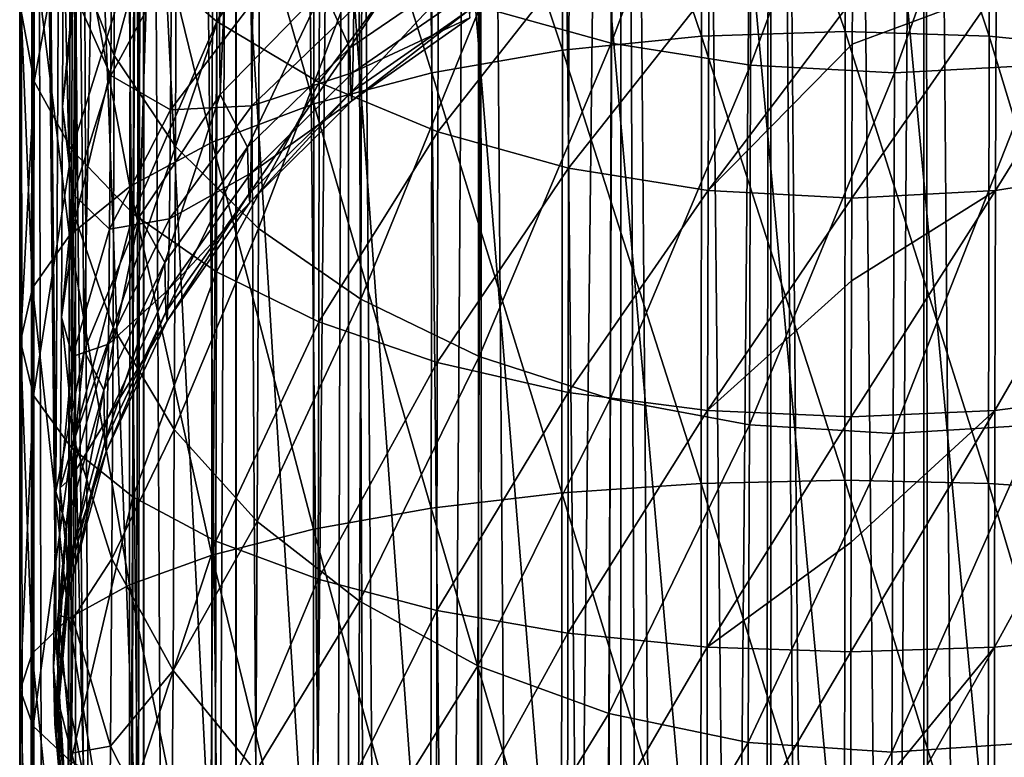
# Model space of a CAD drawing. Header units: metres. Extents: x -109 to 109, y -917 to 389.
# Tile 573 of 656: x -13 to 2, y -154 to -143. Entities that reach past the tile are written whole.
import ezdxf

# ---------------------------------------------------------------- set-up
doc = ezdxf.new("R2010")
doc.units = ezdxf.units.M
doc.layers.add('solid_24503124_XXX_01_SW0001', color=7, linetype='CONTINUOUS')
doc.layers.add('solid_24503124_XXX_01_SW0001_01', color=7, linetype='CONTINUOUS')

msp = doc.modelspace()

# ---------------------------------------------------------------- linework, layer by layer
at = {"layer": 'solid_24503124_XXX_01_SW0001'}
for points in [[(-12.778644, -390, 2.388729), (-12.778644, -103, 2.388729), (-13, -103)], [(-13, -390), (-13, -103), (-12.778631, -103, -2.388798)], [(-13, -390), (-12.778644, -390, 2.388729), (-13, -103)], [(-12.778631, -390, -2.388798), (-13, -390), (-12.778631, -103, -2.388798)], [(-12.122123, -390, 4.696183), (-12.122123, -103, 4.696183), (-12.778644, -103, 2.388729)], [(-12.778644, -390, 2.388729), (-12.122123, -390, 4.696183), (-12.778644, -103, 2.388729)], [(-12.778631, -390, -2.388798), (-12.778631, -103, -2.388798), (-12.122127, -103, -4.696173)], [(-12.122127, -390, -4.696173), (-12.778631, -390, -2.388798), (-12.122127, -103, -4.696173)], [(-12.122127, -390, -4.696173), (-12.122127, -103, -4.696173), (-11.052748, -103, -6.843723)], [(-11.473624, -296.272949, -6.11195), (-12.122127, -390, -4.696173), (-11.052748, -103, -6.843723)], [(-11.052835, -390, 6.84358), (-11.052835, -103, 6.84358), (-12.122123, -103, 4.696183)], [(-12.122123, -390, 4.696183), (-11.052835, -390, 6.84358), (-12.122123, -103, 4.696183)], [(-11.343447, -294.770355, -6.350293), (-11.473624, -296.272949, -6.11195), (-11.052748, -103, -6.843723)], [(-11.036811, -293.117981, -6.86941), (-11.343447, -294.770355, -6.350293), (-11.052748, -103, -6.843723)], [(-9.607066, -390, 8.758096), (-9.607066, -103, 8.758096), (-11.052835, -103, 6.84358)], [(-11.052835, -390, 6.84358), (-9.607066, -390, 8.758096), (-11.052835, -103, 6.84358)], [(-11.036811, -293.117981, -6.86941), (-11.052748, -103, -6.843723), (-9.607093, -103, -8.758066)], [(-10.467357, -291.287598, -7.709374), (-11.036811, -293.117981, -6.86941), (-9.607093, -103, -8.758066)], [(-9.57991, -289.423859, -8.787794), (-10.467357, -291.287598, -7.709374), (-9.607093, -103, -8.758066)], [(-9.57991, -289.423859, -8.787794), (-9.607093, -103, -8.758066), (-7.834123, -103, -10.374311)], [(-7.834294, -390, 10.374181), (-7.834294, -103, 10.374181), (-9.607066, -103, 8.758096)], [(-9.607066, -390, 8.758096), (-7.834294, -390, 10.374181), (-9.607066, -103, 8.758096)], [(-8.402556, -287.722717, -9.919529), (-9.57991, -289.423859, -8.787794), (-7.834123, -103, -10.374311)], [(-7.049086, -286.332916, -10.922929), (-8.402556, -287.722717, -9.919529), (-7.834123, -103, -10.374311)], [(-5.794521, -390, 11.637158), (-5.794521, -103, 11.637158), (-7.834294, -103, 10.374181)], [(-7.834294, -390, 10.374181), (-5.794521, -390, 11.637158), (-7.834294, -103, 10.374181)], [(-7.049086, -286.332916, -10.922929), (-7.834123, -103, -10.374311), (-5.79459, -103, -11.637124)], [(-7.049086, -286.332916, -10.922929), (-5.79459, -103, -11.637124), (-5.6197, -285.277405, -11.722584)], [(-5.6197, -285.277405, -11.722584), (-5.79459, -103, -11.637124), (-3.557477, -103, -12.503767)], [(-3.557692, -390, 12.503706), (-3.557692, -103, 12.503706), (-5.794521, -103, 11.637158)], [(-5.794521, -390, 11.637158), (-3.557692, -390, 12.503706), (-5.794521, -103, 11.637158)], [(-4.213745, -284.701843, -12.298144), (-5.6197, -285.277405, -11.722584), (-3.557477, -103, -12.503767)], [(-2.810636, -284.307465, -12.692531), (-4.213745, -284.701843, -12.298144), (-3.557477, -103, -12.503767)], [(-1.199402, -390, 12.944548), (-1.199402, -103, 12.944548), (-3.557692, -103, 12.503706)], [(-3.557692, -390, 12.503706), (-1.199402, -390, 12.944548), (-3.557692, -103, 12.503706)], [(-2.810636, -284.307465, -12.692531), (-3.557477, -103, -12.503767), (-1.199514, -103, -12.944537)], [(-1.408182, -284.076508, -12.923507), (-2.810636, -284.307465, -12.692531), (-1.199514, -103, -12.944537)], [(0, -284, -13), (-1.408182, -284.076508, -12.923507), (-1.199514, -103, -12.944537)], [(1.199402, -390, 12.944548), (1.199402, -103, 12.944548), (-1.199402, -103, 12.944548)], [(-1.199402, -390, 12.944548), (1.199402, -390, 12.944548), (-1.199402, -103, 12.944548)], [(-9.852417, -143.752747, -210.9039), (-10.143192, -114.852043, -131.500397), (-8.524802, -113.186096, -132.10083)], [(-8.234027, -142.086792, -211.504333), (-9.852417, -143.752747, -210.9039), (-8.524802, -113.186096, -132.10083)], [(-11.117863, -145.669388, -210.210922), (-11.408637, -116.768692, -130.807434), (-10.143192, -114.852043, -131.500397)], [(-9.852417, -143.752747, -210.9039), (-11.117863, -145.669388, -210.210922), (-10.143192, -114.852043, -131.500397)], [(-11.987268, -147.771469, -209.449005), (-12.278044, -118.870766, -130.045517), (-11.408637, -116.768692, -130.807434)], [(-11.117863, -145.669388, -210.210922), (-11.987268, -147.771469, -209.449005), (-11.408637, -116.768692, -130.807434)], [(-12.43103, -149.987381, -208.644104), (-12.721806, -121.086685, -129.240601), (-12.278044, -118.870766, -130.045517)], [(-11.987268, -147.771469, -209.449005), (-12.43103, -149.987381, -208.644104), (-12.278044, -118.870766, -130.045517)], [(-12.434035, -152.241684, -207.823608), (-12.72481, -123.340981, -128.42012), (-12.721806, -121.086685, -129.240601)], [(-12.43103, -149.987381, -208.644104), (-12.434035, -152.241684, -207.823608), (-12.721806, -121.086685, -129.240601)], [(-11.996181, -154.457596, -207.015472), (-12.286956, -125.5569, -127.611977), (-12.72481, -123.340981, -128.42012)], [(-12.434035, -152.241684, -207.823608), (-11.996181, -154.457596, -207.015472), (-12.72481, -123.340981, -128.42012)], [(-11.132378, -156.559677, -206.247208), (-11.423153, -127.658974, -126.843719), (-12.286956, -125.5569, -127.611977)], [(-11.996181, -154.457596, -207.015472), (-11.132378, -156.559677, -206.247208), (-12.286956, -125.5569, -127.611977)], [(-9.872042, -158.476318, -205.544983), (-10.162817, -129.575623, -126.141495), (-11.423153, -127.658974, -126.843719)], [(-11.132378, -156.559677, -206.247208), (-9.872042, -158.476318, -205.544983), (-11.423153, -127.658974, -126.843719)], [(-8.258092, -160.142273, -204.932724), (-8.548867, -131.241562, -125.529228), (-10.162817, -129.575623, -126.141495)], [(-9.872042, -158.476318, -205.544983), (-8.258092, -160.142273, -204.932724), (-10.162817, -129.575623, -126.141495)], [(-6.34549, -161.500793, -204.431244), (-6.636266, -132.600082, -125.027756), (-8.548867, -131.241562, -125.529228)], [(-8.258092, -160.142273, -204.932724), (-6.34549, -161.500793, -204.431244), (-8.548867, -131.241562, -125.529228)], [(-4.199368, -162.505615, -204.057663), (-4.490143, -133.604919, -124.654167), (-6.636266, -132.600082, -125.027756)], [(-6.34549, -161.500793, -204.431244), (-4.199368, -162.505615, -204.057663), (-6.636266, -132.600082, -125.027756)], [(-1.892808, -163.122543, -203.824677), (-2.183583, -134.221832, -124.421181), (-4.490143, -133.604919, -124.654167)], [(-4.199368, -162.505615, -204.057663), (-1.892808, -163.122543, -203.824677), (-4.490143, -133.604919, -124.654167)], [(0.495643, -163.330536, -203.740219), (0.204868, -134.42984, -124.336723), (-2.183583, -134.221832, -124.421181)], [(-1.892808, -163.122543, -203.824677), (0.495643, -163.330536, -203.740219), (-2.183583, -134.221832, -124.421181)], [(-0.020333, -136.066986, -62.839912), (-2.277114, -136.163803, -63.020317), (-0.03212, -142.759048, -59.621414)], [(2.225962, -142.833084, -59.796246), (-0.020333, -136.066986, -62.839912), (-0.03212, -142.759048, -59.621414)], [(-2.277114, -136.163803, -63.020317), (-4.464063, -136.451324, -63.539516), (-2.28886, -142.833084, -59.812778)], [(-2.277114, -136.163803, -63.020317), (-2.28886, -142.833084, -59.812778), (-0.03212, -142.759048, -59.621414)], [(-4.464063, -136.451324, -63.539516), (-6.514731, -136.920792, -64.381737), (-4.47569, -143.052933, -60.364525)], [(-4.464063, -136.451324, -63.539516), (-4.47569, -143.052933, -60.364525), (-2.28886, -142.833084, -59.812778)], [(-3.695156, -136.794037, -273.509064), (-3.709738, -142.942505, -269.526855), (-5.766278, -142.371506, -268.765533)], [(-3.695156, -136.794037, -273.509064), (-1.504461, -137.080704, -274.012695), (-3.709738, -142.942505, -269.526855)], [(-6.514731, -136.920792, -64.381737), (-8.366809, -137.557968, -65.521385), (-6.526163, -143.411911, -61.259888)], [(-6.514731, -136.920792, -64.381737), (-6.526163, -143.411911, -61.259888), (-4.47569, -143.052933, -60.364525)], [(-1.504461, -137.080704, -274.012695), (-1.519194, -143.292191, -269.989655), (-3.709738, -142.942505, -269.526855)], [(-1.504461, -137.080704, -274.012695), (0.753581, -137.177231, -274.176727), (-1.519194, -143.292191, -269.989655)], [(0.753581, -137.177231, -274.176727), (0.738798, -143.409958, -270.139954), (-1.519194, -143.292191, -269.989655)], [(-8.366809, -137.557968, -65.521385), (-9.964023, -138.343475, -66.923836), (-8.377976, -143.899109, -62.471664)], [(-8.366809, -137.557968, -65.521385), (-8.377976, -143.899109, -62.471664), (-6.526163, -143.411911, -61.259888)], [(-11.502271, -138.309921, -263.317719), (-11.517256, -143.140182, -259.225555), (-12.10952, -141.621307, -257.651642)], [(-11.502271, -138.309921, -263.317719), (-10.538566, -139.534424, -264.962952), (-11.517256, -143.140182, -259.225555)], [(-9.964023, -138.343475, -66.923836), (-11.257842, -139.253448, -68.546478), (-9.974865, -144.499741, -63.963028)], [(-9.964023, -138.343475, -66.923836), (-9.974865, -144.499741, -63.963028), (-8.377976, -143.899109, -62.471664)], [(-12.763128, -138.958359, -79.167526), (-12.774051, -143.546539, -76.18502), (-12.978753, -142.439896, -74.218193)], [(-12.763128, -138.958359, -79.167526), (-12.170209, -140.266342, -80.920418), (-12.774051, -143.546539, -76.18502)], [(-9.89019, -139.028244, -87.085777), (-9.901317, -142.602814, -84.047218), (-11.206511, -141.493591, -82.563622)], [(-9.89019, -139.028244, -87.085777), (-8.283644, -140.142059, -88.231819), (-9.901317, -142.602814, -84.047218)], [(-11.257842, -139.253448, -68.546478), (-12.208954, -140.260239, -70.340004), (-11.268307, -145.195541, -65.688675)], [(-11.257842, -139.253448, -68.546478), (-11.268307, -145.195541, -65.688675), (-9.974865, -144.499741, -63.963028)], [(-10.538566, -139.534424, -264.962952), (-10.554173, -144.565323, -260.700836), (-11.517256, -143.140182, -259.225555)], [(-10.538566, -139.534424, -264.962952), (-9.233365, -140.641174, -266.448395), (-10.554173, -144.565323, -260.700836)], [(-12.312971, -140.054825, -256.026917), (-12.328553, -143.938889, -251.771622), (-12.136227, -142.177567, -250.358917)], [(-12.312971, -140.054825, -256.026917), (-12.10952, -141.621307, -257.651642), (-12.328553, -143.938889, -251.771622)], [(-12.208954, -140.260239, -70.340004), (-12.788461, -141.333252, -72.249916), (-12.219002, -145.965363, -67.596161)], [(-12.170209, -140.266342, -80.920418), (-12.180572, -144.619568, -78.090637), (-12.774051, -143.546539, -76.18502)], [(-12.208954, -140.260239, -70.340004), (-12.219002, -145.965363, -67.596161), (-11.268307, -145.195541, -65.688675)], [(-12.170209, -140.266342, -80.920418), (-11.206511, -141.493591, -82.563622), (-12.180572, -144.619568, -78.090637)], [(-8.283644, -140.142059, -88.231819), (-8.294284, -143.560333, -85.326126), (-9.901317, -142.602814, -84.047218)], [(-8.283644, -140.142059, -88.231819), (-6.423995, -141.045532, -89.159401), (-8.294284, -143.560333, -85.326126)], [(-11.554748, -140.469772, -248.987686), (-12.136227, -142.177567, -250.358917), (-11.570313, -143.451401, -244.737045)], [(-11.554748, -140.469772, -248.987686), (-11.570313, -143.451401, -244.737045), (-10.616562, -141.697998, -243.664215)], [(-9.233365, -140.641174, -266.448395), (-9.249536, -145.853409, -262.032654), (-10.554173, -144.565323, -260.700836)], [(-9.233365, -140.641174, -266.448395), (-7.626326, -141.596558, -267.728882), (-9.249536, -145.853409, -262.032654)], [(-7.816035, -143.016968, -215.924072), (-8.234027, -142.086792, -211.504333), (-6.317804, -140.728271, -211.991776)], [(-5.958765, -141.74884, -216.202286), (-7.816035, -143.016968, -215.924072), (-6.317804, -140.728271, -211.991776)], [(-6.423995, -141.045532, -89.159401), (-6.434241, -144.337021, -86.361481), (-8.294284, -143.560333, -85.326126)], [(-6.423995, -141.045532, -89.159401), (-4.36775, -141.711243, -89.84034), (-6.434241, -144.337021, -86.361481)], [(-12.788461, -141.333252, -72.249916), (-12.978753, -142.439896, -74.218193), (-12.798064, -146.785843, -69.627541)], [(-12.788461, -141.333252, -72.249916), (-12.798064, -146.785843, -69.627541), (-12.219002, -145.965363, -67.596161)], [(-11.206511, -141.493591, -82.563622), (-11.216349, -145.626358, -79.877151), (-12.180572, -144.619568, -78.090637)], [(-11.206511, -141.493591, -82.563622), (-9.901317, -142.602814, -84.047218), (-11.216349, -145.626358, -79.877151)], [(-12.10952, -141.621307, -257.651642), (-12.125885, -145.700211, -253.182877), (-12.328553, -143.938889, -251.771622)], [(-12.10952, -141.621307, -257.651642), (-11.517256, -143.140182, -259.225555), (-12.125885, -145.700211, -253.182877)], [(-7.626326, -141.596558, -267.728882), (-7.642982, -146.965302, -263.180542), (-9.249536, -145.853409, -262.032654)], [(-7.626326, -141.596558, -267.728882), (-5.766278, -142.371506, -268.765533), (-7.642982, -146.965302, -263.180542)], [(-10.616562, -141.697998, -243.664215), (-11.570313, -143.451401, -244.737045), (-10.632543, -143.989838, -239.300247)], [(-10.616562, -141.697998, -243.664215), (-10.632543, -143.989838, -239.300247), (-9.335567, -142.294556, -238.539398)], [(-7.799808, -143.718506, -220.355255), (-7.816035, -143.016968, -215.924072), (-5.958765, -141.74884, -216.202286)], [(-5.94314, -142.424362, -220.469101), (-7.799808, -143.718506, -220.355255), (-5.958765, -141.74884, -216.202286)], [(-4.36775, -141.711243, -89.84034), (-4.377705, -144.909302, -87.121834), (-6.434241, -144.337021, -86.361481)], [(-4.36775, -141.711243, -89.84034), (-2.177385, -142.118927, -90.253952), (-4.377705, -144.909302, -87.121834)], [(-9.41965, -144.580307, -215.578583), (-9.852417, -143.752747, -210.9039), (-8.234027, -142.086792, -211.504333)], [(-7.816035, -143.016968, -215.924072), (-9.41965, -144.580307, -215.578583), (-8.234027, -142.086792, -211.504333)], [(-5.911585, -142.121246, -229.085953), (-7.767037, -143.403702, -229.304047), (-5.927327, -142.549179, -224.787247)], [(-7.751031, -142.392532, -233.674973), (-7.767037, -143.403702, -229.304047), (-5.911585, -142.121246, -229.085953)], [(-2.177385, -142.118927, -90.253952), (-2.187162, -145.259766, -87.584084), (-4.377705, -144.909302, -87.121834)], [(-2.177385, -142.118927, -90.253952), (0.080546, -142.25621, -90.387665), (-2.187162, -145.259766, -87.584084)], [(-12.136227, -142.177567, -250.358917), (-12.328553, -143.938889, -251.771622), (-12.152633, -145.320129, -245.878845)], [(-12.136227, -142.177567, -250.358917), (-12.152633, -145.320129, -245.878845), (-11.570313, -143.451401, -244.737045)], [(0.080546, -142.25621, -90.387665), (0.078127, -142.960419, -89.727013), (-2.187162, -145.259766, -87.584084)], [(-9.335567, -142.294556, -238.539398), (-10.632543, -143.989838, -239.300247), (-9.351673, -143.927322, -234.141174)], [(-9.335567, -142.294556, -238.539398), (-9.351673, -143.927322, -234.141174), (-7.751031, -142.392532, -233.674973)], [(-7.751031, -142.392532, -233.674973), (-9.351673, -143.927322, -234.141174), (-7.767037, -143.403702, -229.304047)], [(-7.783386, -143.848129, -224.839737), (-7.799808, -143.718506, -220.355255), (-5.94314, -142.424362, -220.469101)], [(-5.927327, -142.549179, -224.787247), (-7.783386, -143.848129, -224.839737), (-5.94314, -142.424362, -220.469101)], [(-5.766278, -142.371506, -268.765533), (-5.783328, -147.867233, -264.10965), (-7.642982, -146.965302, -263.180542)], [(-5.766278, -142.371506, -268.765533), (-3.709738, -142.942505, -269.526855), (-5.783328, -147.867233, -264.10965)], [(-12.978753, -142.439896, -74.218193), (-12.987898, -147.632019, -71.721085), (-12.798064, -146.785843, -69.627541)], [(-12.978753, -142.439896, -74.218193), (-12.774051, -143.546539, -76.18502), (-12.987898, -147.632019, -71.721085)], [(-7.767037, -143.403702, -229.304047), (-7.783386, -143.848129, -224.839737), (-5.927327, -142.549179, -224.787247)], [(-9.901317, -142.602814, -84.047218), (-9.910681, -146.536331, -81.490273), (-11.216349, -145.626358, -79.877151)], [(-9.901317, -142.602814, -84.047218), (-8.294284, -143.560333, -85.326126), (-9.910681, -146.536331, -81.490273)], [(-2.28886, -142.833084, -59.812778), (-4.47569, -143.052933, -60.364525), (-2.29739, -149.857529, -57.48365)], [(-2.28886, -142.833084, -59.812778), (-2.29739, -149.857529, -57.48365), (-0.040678, -149.807495, -57.284328)], [(-0.03212, -142.759048, -59.621414), (-2.28886, -142.833084, -59.812778), (-0.040678, -149.807495, -57.284328)], [(2.217433, -149.857529, -57.467117), (-0.03212, -142.759048, -59.621414), (-0.040678, -149.807495, -57.284328)], [(-9.40268, -145.313919, -220.212387), (-9.41965, -144.580307, -215.578583), (-7.816035, -143.016968, -215.924072)], [(-7.799808, -143.718506, -220.355255), (-9.40268, -145.313919, -220.212387), (-7.816035, -143.016968, -215.924072)], [(-4.47569, -143.052933, -60.364525), (-6.526163, -143.411911, -61.259888), (-4.484133, -150.006104, -58.059029)], [(-3.709738, -142.942505, -269.526855), (-3.727079, -148.531784, -264.791687), (-5.783328, -147.867233, -264.10965)], [(-4.47569, -143.052933, -60.364525), (-4.484133, -150.006104, -58.059029), (-2.29739, -149.857529, -57.48365)], [(-3.709738, -142.942505, -269.526855), (-1.519194, -143.292191, -269.989655), (-3.727079, -148.531784, -264.791687)], [(0.078127, -142.960419, -89.727013), (0.070829, -145.377792, -87.734169), (-2.187162, -145.259766, -87.584084)], [(-11.517256, -143.140182, -259.225555), (-11.534379, -147.40802, -254.54982), (-12.125885, -145.700211, -253.182877)], [(-11.517256, -143.140182, -259.225555), (-10.554173, -144.565323, -260.700836), (-11.534379, -147.40802, -254.54982)], [(-1.519194, -143.292191, -269.989655), (-1.536711, -148.938766, -265.205963), (-3.727079, -148.531784, -264.791687)], [(-1.519194, -143.292191, -269.989655), (0.738798, -143.409958, -270.139954), (-1.536711, -148.938766, -265.205963)], [(-11.570313, -143.451401, -244.737045), (-12.152633, -145.320129, -245.878845), (-11.587147, -145.865479, -240.140274)], [(-11.570313, -143.451401, -244.737045), (-11.587147, -145.865479, -240.140274), (-10.632543, -143.989838, -239.300247)], [(-7.767037, -143.403702, -229.304047), (-9.368412, -144.984741, -229.570374), (-7.783386, -143.848129, -224.839737)], [(-9.351673, -143.927322, -234.141174), (-9.368412, -144.984741, -229.570374), (-7.767037, -143.403702, -229.304047)], [(-6.526163, -143.411911, -61.259888), (-8.377976, -143.899109, -62.471664), (-6.534464, -150.248703, -58.992981)], [(-6.526163, -143.411911, -61.259888), (-6.534464, -150.248703, -58.992981), (-4.484133, -150.006104, -58.059029)], [(0.738798, -143.409958, -270.139954), (0.721221, -149.075806, -265.339905), (-1.536711, -148.938766, -265.205963)], [(-12.774051, -143.546539, -76.18502), (-12.782736, -148.47821, -73.813179), (-12.987898, -147.632019, -71.721085)], [(-12.774051, -143.546539, -76.18502), (-12.180572, -144.619568, -78.090637), (-12.782736, -148.47821, -73.813179)], [(-8.294284, -143.560333, -85.326126), (-8.303238, -147.321838, -82.880989), (-9.910681, -146.536331, -81.490273)], [(-8.294284, -143.560333, -85.326126), (-6.434241, -144.337021, -86.361481), (-8.303238, -147.321838, -82.880989)], [(-10.720884, -146.391357, -215.176315), (-11.117863, -145.669388, -210.210922), (-9.852417, -143.752747, -210.9039)], [(-9.41965, -144.580307, -215.578583), (-10.720884, -146.391357, -215.176315), (-9.852417, -143.752747, -210.9039)], [(-9.385508, -145.449478, -224.901932), (-9.40268, -145.313919, -220.212387), (-7.799808, -143.718506, -220.355255)], [(-7.783386, -143.848129, -224.839737), (-9.385508, -145.449478, -224.901932), (-7.799808, -143.718506, -220.355255)], [(-12.328553, -143.938889, -251.771622), (-12.345826, -147.247421, -247.054947), (-12.152633, -145.320129, -245.878845)], [(-12.328553, -143.938889, -251.771622), (-12.125885, -145.700211, -253.182877), (-12.345826, -147.247421, -247.054947)], [(-9.351673, -143.927322, -234.141174), (-10.649465, -145.705307, -234.679214), (-9.368412, -144.984741, -229.570374)], [(-10.632543, -143.989838, -239.300247), (-10.649465, -145.705307, -234.679214), (-9.351673, -143.927322, -234.141174)], [(-8.377976, -143.899109, -62.471664), (-9.974865, -144.499741, -63.963028), (-8.386086, -150.577942, -60.25713)], [(-9.368412, -144.984741, -229.570374), (-9.385508, -145.449478, -224.901932), (-7.783386, -143.848129, -224.839737)], [(-8.377976, -143.899109, -62.471664), (-8.386086, -150.577942, -60.25713), (-6.534464, -150.248703, -58.992981)], [(-10.632543, -143.989838, -239.300247), (-11.587147, -145.865479, -240.140274), (-10.649465, -145.705307, -234.679214)], [(-6.434241, -144.337021, -86.361481), (-6.442863, -147.959015, -84.007042), (-8.303238, -147.321838, -82.880989)], [(-6.434241, -144.337021, -86.361481), (-4.377705, -144.909302, -87.121834), (-6.442863, -147.959015, -84.007042)], [(-10.554173, -144.565323, -260.700836), (-10.572007, -149.010422, -255.830887), (-11.534379, -147.40802, -254.54982)], [(-9.974865, -144.499741, -63.963028), (-11.268307, -145.195541, -65.688675), (-9.982738, -150.983856, -61.813061)], [(-10.703055, -147.162155, -220.044846), (-10.720884, -146.391357, -215.176315), (-9.41965, -144.580307, -215.578583)], [(-9.40268, -145.313919, -220.212387), (-10.703055, -147.162155, -220.044846), (-9.41965, -144.580307, -215.578583)], [(-10.554173, -144.565323, -260.700836), (-9.249536, -145.853409, -262.032654), (-10.572007, -149.010422, -255.830887)], [(-9.974865, -144.499741, -63.963028), (-9.982738, -150.983856, -61.813061), (-8.386086, -150.577942, -60.25713)], [(-12.180572, -144.619568, -78.090637), (-12.188812, -149.298676, -75.840263), (-12.782736, -148.47821, -73.813179)], [(-12.180572, -144.619568, -78.090637), (-11.216349, -145.626358, -79.877151), (-12.188812, -149.298676, -75.840263)], [(-4.377705, -144.909302, -87.121834), (-4.386082, -148.428482, -84.834221), (-6.442863, -147.959015, -84.007042)], [(-4.377705, -144.909302, -87.121834), (-2.187162, -145.259766, -87.584084), (-4.386082, -148.428482, -84.834221)], [(-9.368412, -144.984741, -229.570374), (-10.66705, -146.816284, -229.876877), (-9.385508, -145.449478, -224.901932)], [(-10.649465, -145.705307, -234.679214), (-10.66705, -146.816284, -229.876877), (-9.368412, -144.984741, -229.570374)], [(-11.268307, -145.195541, -65.688675), (-12.219002, -145.965363, -67.596161), (-11.275907, -151.454071, -63.613503)], [(-11.268307, -145.195541, -65.688675), (-11.275907, -151.454071, -63.613503), (-9.982738, -150.983856, -61.813061)], [(-12.152633, -145.320129, -245.878845), (-12.345826, -147.247421, -247.054947), (-12.170374, -147.864517, -241.033981)], [(-12.152633, -145.320129, -245.878845), (-12.170374, -147.864517, -241.033981), (-11.587147, -145.865479, -240.140274)], [(-10.685013, -147.304565, -224.971954), (-10.703055, -147.162155, -220.044846), (-9.40268, -145.313919, -220.212387)], [(-9.385508, -145.449478, -224.901932), (-10.685013, -147.304565, -224.971954), (-9.40268, -145.313919, -220.212387)], [(-2.187162, -145.259766, -87.584084), (-2.195389, -148.716003, -85.337387), (-4.386082, -148.428482, -84.834221)], [(-2.187162, -145.259766, -87.584084), (0.070829, -145.377792, -87.734169), (-2.195389, -148.716003, -85.337387)], [(-10.66705, -146.816284, -229.876877), (-10.685013, -147.304565, -224.971954), (-9.385508, -145.449478, -224.901932)], [(0.070829, -145.377792, -87.734169), (0.067464, -146.677124, -86.815178), (-2.195389, -148.716003, -85.337387)], [(-11.216349, -145.626358, -79.877151), (-11.224173, -150.068512, -77.740738), (-12.188812, -149.298676, -75.840263)], [(-11.680201, -148.395126, -214.729477), (-11.987268, -147.771469, -209.449005), (-11.117863, -145.669388, -210.210922)], [(-10.720884, -146.391357, -215.176315), (-11.680201, -148.395126, -214.729477), (-11.117863, -145.669388, -210.210922)], [(-11.216349, -145.626358, -79.877151), (-9.910681, -146.536331, -81.490273), (-11.224173, -150.068512, -77.740738)], [(-12.125885, -145.700211, -253.182877), (-12.144024, -149.174713, -248.229584), (-12.345826, -147.247421, -247.054947)], [(-12.125885, -145.700211, -253.182877), (-11.534379, -147.40802, -254.54982), (-12.144024, -149.174713, -248.229584)], [(-10.649465, -145.705307, -234.679214), (-11.604971, -147.672455, -235.272751), (-10.66705, -146.816284, -229.876877)], [(-11.587147, -145.865479, -240.140274), (-11.604971, -147.672455, -235.272751), (-10.649465, -145.705307, -234.679214)], [(-12.219002, -145.965363, -67.596161), (-12.798064, -146.785843, -69.627541), (-12.226298, -151.974319, -65.603745)], [(-12.219002, -145.965363, -67.596161), (-12.226298, -151.974319, -65.603745), (-11.275907, -151.454071, -63.613503)], [(-11.587147, -145.865479, -240.140274), (-12.170374, -147.864517, -241.033981), (-11.604971, -147.672455, -235.272751)], [(-9.249536, -145.853409, -262.032654), (-9.268012, -150.45871, -256.987183), (-10.572007, -149.010422, -255.830887)], [(-9.249536, -145.853409, -262.032654), (-7.642982, -146.965302, -263.180542), (-9.268012, -150.45871, -256.987183)], [(-11.661421, -149.207016, -219.857712), (-11.680201, -148.395126, -214.729477), (-10.720884, -146.391357, -215.176315)], [(-10.703055, -147.162155, -220.044846), (-11.661421, -149.207016, -219.857712), (-10.720884, -146.391357, -215.176315)], [(-9.910681, -146.536331, -81.490273), (-9.918127, -150.764313, -79.456863), (-11.224173, -150.068512, -77.740738)], [(-9.910681, -146.536331, -81.490273), (-8.303238, -147.321838, -82.880989), (-9.918127, -150.764313, -79.456863)], [(0.067464, -146.677124, -86.815178), (0.062652, -148.81282, -85.501259), (-2.195389, -148.716003, -85.337387)], [(-12.798064, -146.785843, -69.627541), (-12.987898, -147.632019, -71.721085), (-12.805037, -152.528793, -67.72332)], [(-12.798064, -146.785843, -69.627541), (-12.805037, -152.528793, -67.72332), (-12.226298, -151.974319, -65.603745)], [(-10.66705, -146.816284, -229.876877), (-11.623495, -148.842712, -230.214233), (-10.685013, -147.304565, -224.971954)], [(-11.604971, -147.672455, -235.272751), (-11.623495, -148.842712, -230.214233), (-10.66705, -146.816284, -229.876877)], [(-7.642982, -146.965302, -263.180542), (-7.662014, -151.708908, -257.983551), (-9.268012, -150.45871, -256.987183)], [(-7.642982, -146.965302, -263.180542), (-5.783328, -147.867233, -264.10965), (-7.662014, -151.708908, -257.983551)], [(-11.642415, -149.35704, -225.047653), (-11.661421, -149.207016, -219.857712), (-10.703055, -147.162155, -220.044846)], [(-10.685013, -147.304565, -224.971954), (-11.642415, -149.35704, -225.047653), (-10.703055, -147.162155, -220.044846)], [(-12.345826, -147.247421, -247.054947), (-12.364505, -149.926193, -241.954193), (-12.170374, -147.864517, -241.033981)], [(-12.345826, -147.247421, -247.054947), (-12.144024, -149.174713, -248.229584), (-12.364505, -149.926193, -241.954193)], [(-11.623495, -148.842712, -230.214233), (-11.642415, -149.35704, -225.047653), (-10.685013, -147.304565, -224.971954)], [(-8.303238, -147.321838, -82.880989), (-8.310359, -151.364929, -80.936493), (-9.918127, -150.764313, -79.456863)], [(-8.303238, -147.321838, -82.880989), (-6.442863, -147.959015, -84.007042), (-8.310359, -151.364929, -80.936493)], [(-11.534379, -147.40802, -254.54982), (-11.553358, -151.043457, -249.367096), (-12.144024, -149.174713, -248.229584)], [(-11.534379, -147.40802, -254.54982), (-10.572007, -149.010422, -255.830887), (-11.553358, -151.043457, -249.367096)], [(-12.987898, -147.632019, -71.721085), (-12.994538, -153.100647, -69.907829), (-12.805037, -152.528793, -67.72332)], [(-12.987898, -147.632019, -71.721085), (-12.782736, -148.47821, -73.813179), (-12.994538, -153.100647, -69.907829)], [(-11.604971, -147.672455, -235.272751), (-12.189161, -149.769028, -235.903732), (-11.623495, -148.842712, -230.214233)], [(-12.170374, -147.864517, -241.033981), (-12.189161, -149.769028, -235.903732), (-11.604971, -147.672455, -235.272751)], [(-12.268451, -150.530685, -214.251663), (-12.43103, -149.987381, -208.644104), (-11.987268, -147.771469, -209.449005)], [(-11.680201, -148.395126, -214.729477), (-12.268451, -150.530685, -214.251663), (-11.987268, -147.771469, -209.449005)], [(-12.170374, -147.864517, -241.033981), (-12.364505, -149.926193, -241.954193), (-12.189161, -149.769028, -235.903732)], [(-6.442863, -147.959015, -84.007042), (-6.449719, -151.852142, -82.134674), (-8.310359, -151.364929, -80.936493)], [(-5.783328, -147.867233, -264.10965), (-5.80281, -152.723022, -258.789734), (-7.662014, -151.708908, -257.983551)], [(-6.442863, -147.959015, -84.007042), (-4.386082, -148.428482, -84.834221), (-6.449719, -151.852142, -82.134674)], [(-5.783328, -147.867233, -264.10965), (-3.727079, -148.531784, -264.791687), (-5.80281, -152.723022, -258.789734)], [(-12.248658, -151.386414, -219.656693), (-12.268451, -150.530685, -214.251663), (-11.680201, -148.395126, -214.729477)], [(-11.661421, -149.207016, -219.857712), (-12.248658, -151.386414, -219.656693), (-11.680201, -148.395126, -214.729477)], [(-4.386082, -148.428482, -84.834221), (-4.392744, -152.211121, -83.014992), (-6.449719, -151.852142, -82.134674)], [(-4.386082, -148.428482, -84.834221), (-2.195389, -148.716003, -85.337387), (-4.392744, -152.211121, -83.014992)], [(-12.782736, -148.47821, -73.813179), (-12.789043, -153.672501, -72.090881), (-12.994538, -153.100647, -69.907829)], [(-12.782736, -148.47821, -73.813179), (-12.188812, -149.298676, -75.840263), (-12.789043, -153.672501, -72.090881)], [(-3.727079, -148.531784, -264.791687), (-3.746892, -153.47023, -259.381226), (-5.80281, -152.723022, -258.789734)], [(-3.727079, -148.531784, -264.791687), (-1.536711, -148.938766, -265.205963), (-3.746892, -153.47023, -259.381226)], [(-2.195389, -148.716003, -85.337387), (-2.201932, -152.430969, -83.550713), (-4.392744, -152.211121, -83.014992)], [(-2.195389, -148.716003, -85.337387), (0.062652, -148.81282, -85.501259), (-2.201932, -152.430969, -83.550713)], [(-11.623495, -148.842712, -230.214233), (-12.208685, -151.002426, -230.572189), (-11.642415, -149.35704, -225.047653)], [(-12.189161, -149.769028, -235.903732), (-12.208685, -151.002426, -230.572189), (-11.623495, -148.842712, -230.214233)], [(0.062652, -148.81282, -85.501259), (0.05892, -150.781845, -84.481934), (-2.201932, -152.430969, -83.550713)], [(-10.572007, -149.010422, -255.830887), (-10.591775, -152.796844, -250.432907), (-11.553358, -151.043457, -249.367096)], [(-10.572007, -149.010422, -255.830887), (-9.268012, -150.45871, -256.987183), (-10.591775, -152.796844, -250.432907)], [(-1.536711, -148.938766, -265.205963), (-1.556728, -153.927841, -259.740051), (-3.746892, -153.47023, -259.381226)], [(-1.536711, -148.938766, -265.205963), (0.721221, -149.075806, -265.339905), (-1.556728, -153.927841, -259.740051)], [(0.721221, -149.075806, -265.339905), (0.701136, -154.08194, -259.855316), (-1.556728, -153.927841, -259.740051)], [(-12.144024, -149.174713, -248.229584), (-12.16364, -151.987869, -242.872955), (-12.364505, -149.926193, -241.954193)], [(-12.228626, -151.544525, -225.126755), (-12.248658, -151.386414, -219.656693), (-11.661421, -149.207016, -219.857712)], [(-11.642415, -149.35704, -225.047653), (-12.228626, -151.544525, -225.126755), (-11.661421, -149.207016, -219.857712)], [(-12.144024, -149.174713, -248.229584), (-11.553358, -151.043457, -249.367096), (-12.16364, -151.987869, -242.872955)], [(-12.188812, -149.298676, -75.840263), (-12.194797, -154.226974, -74.206161), (-12.789043, -153.672501, -72.090881)], [(-12.208685, -151.002426, -230.572189), (-12.228626, -151.544525, -225.126755), (-11.642415, -149.35704, -225.047653)], [(-12.188812, -149.298676, -75.840263), (-11.224173, -150.068512, -77.740738), (-12.194797, -154.226974, -74.206161)], [(-12.189161, -149.769028, -235.903732), (-12.384284, -151.931274, -236.552994), (-12.208685, -151.002426, -230.572189)], [(-12.364505, -149.926193, -241.954193), (-12.384284, -151.931274, -236.552994), (-12.189161, -149.769028, -235.903732)], [(-2.29739, -149.857529, -57.48365), (-4.484133, -150.006104, -58.059029), (-2.302562, -157.121994, -56.07111)], [(-2.29739, -149.857529, -57.48365), (-2.302562, -157.121994, -56.07111), (-0.045868, -157.096786, -55.866959)], [(-0.040678, -149.807495, -57.284328), (-2.29739, -149.857529, -57.48365), (-0.045868, -157.096786, -55.866959)], [(2.21226, -157.121994, -56.054577), (-0.040678, -149.807495, -57.284328), (-0.045868, -157.096786, -55.866959)], [(-12.467762, -152.73317, -213.757385), (-12.434035, -152.241684, -207.823608), (-12.43103, -149.987381, -208.644104)], [(-12.268451, -150.530685, -214.251663), (-12.467762, -152.73317, -213.757385), (-12.43103, -149.987381, -208.644104)], [(-12.364505, -149.926193, -241.954193), (-12.16364, -151.987869, -242.872955), (-12.384284, -151.931274, -236.552994)], [(-4.484133, -150.006104, -58.059029), (-6.534464, -150.248703, -58.992981), (-4.489253, -157.196854, -56.66082)], [(-4.484133, -150.006104, -58.059029), (-4.489253, -157.196854, -56.66082), (-2.302562, -157.121994, -56.07111)], [(-11.224173, -150.068512, -77.740738), (-11.229854, -154.747223, -76.189392), (-12.194797, -154.226974, -74.206161)], [(-11.224173, -150.068512, -77.740738), (-9.918127, -150.764313, -79.456863), (-11.229854, -154.747223, -76.189392)], [(-6.534464, -150.248703, -58.992981), (-8.386086, -150.577942, -60.25713), (-6.539499, -157.319092, -57.618176)], [(-6.534464, -150.248703, -58.992981), (-6.539499, -157.319092, -57.618176), (-4.489253, -157.196854, -56.66082)], [(-9.268012, -150.45871, -256.987183), (-9.288491, -154.381622, -251.394638), (-10.591775, -152.796844, -250.432907)], [(-9.268012, -150.45871, -256.987183), (-7.662014, -151.708908, -257.983551), (-9.288491, -154.381622, -251.394638)], [(-12.446923, -153.634094, -219.447876), (-12.467762, -152.73317, -213.757385), (-12.268451, -150.530685, -214.251663)], [(-12.248658, -151.386414, -219.656693), (-12.446923, -153.634094, -219.447876), (-12.268451, -150.530685, -214.251663)], [(-8.386086, -150.577942, -60.25713), (-9.982738, -150.983856, -61.813061), (-8.391005, -157.485001, -58.914085)], [(-8.386086, -150.577942, -60.25713), (-8.391005, -157.485001, -58.914085), (-6.539499, -157.319092, -57.618176)], [(-9.918127, -150.764313, -79.456863), (-9.923533, -155.217438, -77.980316), (-11.229854, -154.747223, -76.189392)], [(-9.918127, -150.764313, -79.456863), (-8.310359, -151.364929, -80.936493), (-9.923533, -155.217438, -77.980316)], [(0.05892, -150.781845, -84.481934), (0.05615, -152.50499, -83.72554), (-2.201932, -152.430969, -83.550713)], [(-12.208685, -151.002426, -230.572189), (-12.40484, -153.229828, -230.939865), (-12.228626, -151.544525, -225.126755)], [(-12.384284, -151.931274, -236.552994), (-12.40484, -153.229828, -230.939865), (-12.208685, -151.002426, -230.572189)], [(-11.553358, -151.043457, -249.367096), (-11.573882, -153.986893, -243.76236), (-12.16364, -151.987869, -242.872955)], [(-11.553358, -151.043457, -249.367096), (-10.591775, -152.796844, -250.432907), (-11.573882, -153.986893, -243.76236)], [(-9.982738, -150.983856, -61.813061), (-11.275907, -151.454071, -63.613503), (-9.987514, -157.689514, -60.509174)], [(-9.982738, -150.983856, -61.813061), (-9.987514, -157.689514, -60.509174), (-8.391005, -157.485001, -58.914085)], [(-12.425834, -153.800552, -225.206833), (-12.446923, -153.634094, -219.447876), (-12.248658, -151.386414, -219.656693)], [(-12.228626, -151.544525, -225.126755), (-12.425834, -153.800552, -225.206833), (-12.248658, -151.386414, -219.656693)], [(-8.310359, -151.364929, -80.936493), (-8.31553, -155.623337, -79.524513), (-9.923533, -155.217438, -77.980316)], [(-8.310359, -151.364929, -80.936493), (-6.449719, -151.852142, -82.134674), (-8.31553, -155.623337, -79.524513)], [(-12.40484, -153.229828, -230.939865), (-12.425834, -153.800552, -225.206833), (-12.228626, -151.544525, -225.126755)], [(-11.275907, -151.454071, -63.613503), (-12.226298, -151.974319, -65.603745), (-11.280515, -157.926453, -62.354977)], [(-11.275907, -151.454071, -63.613503), (-11.280515, -157.926453, -62.354977), (-9.987514, -157.689514, -60.509174)], [(-7.662014, -151.708908, -257.983551), (-7.683108, -155.749634, -252.223053), (-9.288491, -154.381622, -251.394638)], [(-7.662014, -151.708908, -257.983551), (-5.80281, -152.723022, -258.789734), (-7.683108, -155.749634, -252.223053)], [(-6.449719, -151.852142, -82.134674), (-6.454699, -155.952591, -80.775063), (-8.31553, -155.623337, -79.524513)], [(-6.449719, -151.852142, -82.134674), (-4.392744, -152.211121, -83.014992), (-6.454699, -155.952591, -80.775063)], [(-12.226298, -151.974319, -65.603745), (-12.805037, -152.528793, -67.72332), (-12.230723, -158.188599, -64.395409)], [(-12.384284, -151.931274, -236.552994), (-12.184411, -154.093536, -237.200806), (-12.40484, -153.229828, -230.939865)], [(-12.16364, -151.987869, -242.872955), (-12.184411, -154.093536, -237.200806), (-12.384284, -151.931274, -236.552994)], [(-12.226298, -151.974319, -65.603745), (-12.230723, -158.188599, -64.395409), (-11.280515, -157.926453, -62.354977)], [(-12.16364, -151.987869, -242.872955), (-11.573882, -153.986893, -243.76236), (-12.184411, -154.093536, -237.200806)], [(-12.467762, -152.73317, -213.757385), (-12.272077, -154.935654, -213.261658), (-12.434035, -152.241684, -207.823608)], [(-12.272077, -154.935654, -213.261658), (-11.996181, -154.457596, -207.015472), (-12.434035, -152.241684, -207.823608)], [(-4.392744, -152.211121, -83.014992), (-4.397582, -156.19519, -81.693977), (-6.454699, -155.952591, -80.775063)], [(-4.392744, -152.211121, -83.014992), (-2.201932, -152.430969, -83.550713), (-4.397582, -156.19519, -81.693977)], [(-2.201932, -152.430969, -83.550713), (-2.206683, -156.343765, -82.253326), (-4.397582, -156.19519, -81.693977)], [(-2.201932, -152.430969, -83.550713), (0.05615, -152.50499, -83.72554), (-2.206683, -156.343765, -82.253326)], [(-12.805037, -152.528793, -67.72332), (-12.994538, -153.100647, -69.907829), (-12.809266, -158.467987, -66.568474)], [(-12.805037, -152.528793, -67.72332), (-12.809266, -158.467987, -66.568474), (-12.230723, -158.188599, -64.395409)], [(0.05615, -152.50499, -83.72554), (0.05268, -155.185196, -82.778076), (-2.206683, -156.343765, -82.253326)], [(-12.250193, -155.88176, -219.237625), (-12.272077, -154.935654, -213.261658), (-12.467762, -152.73317, -213.757385)], [(-12.446923, -153.634094, -219.447876), (-12.250193, -155.88176, -219.237625), (-12.467762, -152.73317, -213.757385)], [(-10.591775, -152.796844, -250.432907), (-10.613152, -155.862549, -244.595383), (-11.573882, -153.986893, -243.76236)], [(-10.591775, -152.796844, -250.432907), (-9.288491, -154.381622, -251.394638), (-10.613152, -155.862549, -244.595383)], [(-5.80281, -152.723022, -258.789734), (-5.824404, -156.859299, -252.89299), (-7.683108, -155.749634, -252.223053)], [(-5.80281, -152.723022, -258.789734), (-3.746892, -153.47023, -259.381226), (-5.824404, -156.859299, -252.89299)], [(-12.994538, -153.100647, -69.907829), (-12.998565, -158.756119, -68.808144), (-12.809266, -158.467987, -66.568474)], [(-12.994538, -153.100647, -69.907829), (-12.789043, -153.672501, -72.090881), (-12.998565, -158.756119, -68.808144)], [(-12.40484, -153.229828, -230.939865), (-12.205997, -155.45723, -231.306107), (-12.425834, -153.800552, -225.206833)], [(-12.184411, -154.093536, -237.200806), (-12.205997, -155.45723, -231.306107), (-12.40484, -153.229828, -230.939865)], [(-3.746892, -153.47023, -259.381226), (-3.768853, -157.676926, -253.384109), (-5.824404, -156.859299, -252.89299)], [(-3.746892, -153.47023, -259.381226), (-1.556728, -153.927841, -259.740051), (-3.768853, -157.676926, -253.384109)], [(-12.789043, -153.672501, -72.090881), (-12.792868, -159.044266, -71.046364), (-12.998565, -158.756119, -68.808144)], [(-12.789043, -153.672501, -72.090881), (-12.194797, -154.226974, -74.206161), (-12.792868, -159.044266, -71.046364)], [(-12.228045, -156.05658, -225.285477), (-12.250193, -155.88176, -219.237625), (-12.446923, -153.634094, -219.447876)], [(-12.425834, -153.800552, -225.206833), (-12.228045, -156.05658, -225.285477), (-12.446923, -153.634094, -219.447876)], [(-12.205997, -155.45723, -231.306107), (-12.228045, -156.05658, -225.285477), (-12.425834, -153.800552, -225.206833)], [(-11.573882, -153.986893, -243.76236), (-11.595615, -156.190094, -237.827499), (-12.184411, -154.093536, -237.200806)], [(-11.573882, -153.986893, -243.76236), (-10.613152, -155.862549, -244.595383), (-11.595615, -156.190094, -237.827499)], [(-1.556728, -153.927841, -259.740051), (-1.578914, -158.177643, -253.681458), (-3.768853, -157.676926, -253.384109)], [(-1.556728, -153.927841, -259.740051), (0.701136, -154.08194, -259.855316), (-1.578914, -158.177643, -253.681458)], [(-12.184411, -154.093536, -237.200806), (-11.595615, -156.190094, -237.827499), (-12.205997, -155.45723, -231.306107)], [(0.701136, -154.08194, -259.855316), (0.678874, -158.346268, -253.776031), (-1.578914, -158.177643, -253.681458)]]:
    msp.add_3dface(points, dxfattribs=at)
at = {"layer": 'solid_24503124_XXX_01_SW0001_01'}
for points in [[(0, -284, -13), (-1.199514, -103, -12.944537), (1.199602, -103, -12.94453)], [(1.399285, -284.075531, -12.924473), (0, -284, -13), (1.199602, -103, -12.94453)], [(3.557692, -390, 12.503706), (3.557692, -103, 12.503706), (1.199402, -103, 12.944548)], [(1.199402, -390, 12.944548), (3.557692, -390, 12.503706), (1.199402, -103, 12.944548)], [(1.399285, -284.075531, -12.924473), (1.199602, -103, -12.94453), (3.55756, -103, -12.503744)], [(2.808558, -284.307007, -12.69299), (1.399285, -284.075531, -12.924473), (3.55756, -103, -12.503744)], [(2.884648, -163.122543, -203.807175), (2.593873, -134.221832, -124.403687), (0.204868, -134.42984, -124.336723)], [(2.884648, -163.122543, -203.807175), (0.204868, -134.42984, -124.336723), (0.495643, -163.330536, -203.740219)], [(2.237708, -136.163803, -63.003784), (-0.020333, -136.066986, -62.839912), (2.225962, -142.833084, -59.796246)], [(2.237708, -136.163803, -63.003784), (2.225962, -142.833084, -59.796246), (4.416774, -143.052933, -60.331963)], [(4.428401, -136.451324, -63.506954), (2.237708, -136.163803, -63.003784), (4.416774, -143.052933, -60.331963)], [(3.010361, -137.080704, -273.996185), (0.738798, -143.409958, -270.139954), (0.753581, -137.177231, -274.176727)], [(3.010361, -137.080704, -273.996185), (2.995629, -143.292191, -269.973145), (0.738798, -143.409958, -270.139954)], [(4.524714, -141.711243, -89.807777), (4.51476, -144.909302, -87.089272), (2.327661, -145.259766, -87.567551)], [(2.337438, -142.118927, -90.237419), (4.524714, -141.711243, -89.807777), (2.327661, -145.259766, -87.567551)], [(2.337438, -142.118927, -90.237419), (0.070829, -145.377792, -87.734169), (0.078127, -142.960419, -89.727013)], [(2.337438, -142.118927, -90.237419), (2.327661, -145.259766, -87.567551), (0.070829, -145.377792, -87.734169)], [(2.337438, -142.118927, -90.237419), (0.078127, -142.960419, -89.727013), (0.080546, -142.25621, -90.387665)], [(2.225962, -142.833084, -59.796246), (-0.03212, -142.759048, -59.621414), (2.217433, -149.857529, -57.467117)], [(2.225962, -142.833084, -59.796246), (2.217433, -149.857529, -57.467117), (4.408331, -150.006104, -58.026466)], [(4.416774, -143.052933, -60.331963), (2.225962, -142.833084, -59.796246), (4.408331, -150.006104, -58.026466)], [(2.995629, -143.292191, -269.973145), (0.721221, -149.075806, -265.339905), (0.738798, -143.409958, -270.139954)], [(2.995629, -143.292191, -269.973145), (2.978111, -148.938766, -265.189453), (0.721221, -149.075806, -265.339905)], [(4.51476, -144.909302, -87.089272), (4.506382, -148.428482, -84.801659), (2.319433, -148.716003, -85.320854)], [(2.327661, -145.259766, -87.567551), (4.51476, -144.909302, -87.089272), (2.319433, -148.716003, -85.320854)], [(2.327661, -145.259766, -87.567551), (0.062652, -148.81282, -85.501259), (0.067464, -146.677124, -86.815178)], [(2.327661, -145.259766, -87.567551), (2.319433, -148.716003, -85.320854), (0.062652, -148.81282, -85.501259)], [(2.327661, -145.259766, -87.567551), (0.067464, -146.677124, -86.815178), (0.070829, -145.377792, -87.734169)], [(4.506382, -148.428482, -84.801659), (4.49972, -152.211121, -82.98243), (2.31289, -152.430969, -83.534172)], [(2.319433, -148.716003, -85.320854), (4.506382, -148.428482, -84.801659), (2.31289, -152.430969, -83.534172)], [(2.319433, -148.716003, -85.320854), (0.05615, -152.50499, -83.72554), (0.05892, -150.781845, -84.481934)], [(2.319433, -148.716003, -85.320854), (2.31289, -152.430969, -83.534172), (0.05615, -152.50499, -83.72554)], [(2.319433, -148.716003, -85.320854), (0.05892, -150.781845, -84.481934), (0.062652, -148.81282, -85.501259)], [(2.978111, -148.938766, -265.189453), (0.701136, -154.08194, -259.855316), (0.721221, -149.075806, -265.339905)], [(2.978111, -148.938766, -265.189453), (2.958095, -153.927841, -259.723511), (0.701136, -154.08194, -259.855316)], [(2.217433, -149.857529, -57.467117), (-0.040678, -149.807495, -57.284328), (2.21226, -157.121994, -56.054577)], [(2.217433, -149.857529, -57.467117), (2.21226, -157.121994, -56.054577), (4.403211, -157.196854, -56.628258)], [(4.408331, -150.006104, -58.026466), (2.217433, -149.857529, -57.467117), (4.403211, -157.196854, -56.628258)], [(4.49972, -152.211121, -82.98243), (4.494883, -156.19519, -81.661415), (2.308139, -156.343765, -82.236794)], [(2.31289, -152.430969, -83.534172), (4.49972, -152.211121, -82.98243), (2.308139, -156.343765, -82.236794)], [(2.31289, -152.430969, -83.534172), (0.051428, -156.393799, -82.436111), (0.05268, -155.185196, -82.778076)], [(2.31289, -152.430969, -83.534172), (2.308139, -156.343765, -82.236794), (0.051428, -156.393799, -82.436111)], [(2.31289, -152.430969, -83.534172), (0.05268, -155.185196, -82.778076), (0.05615, -152.50499, -83.72554)], [(2.958095, -153.927841, -259.723511), (0.678874, -158.346268, -253.776031), (0.701136, -154.08194, -259.855316)], [(2.958095, -153.927841, -259.723511), (2.935908, -158.177643, -253.664932), (0.678874, -158.346268, -253.776031)]]:
    msp.add_3dface(points, dxfattribs=at)

doc.saveas('drawing.dxf')
